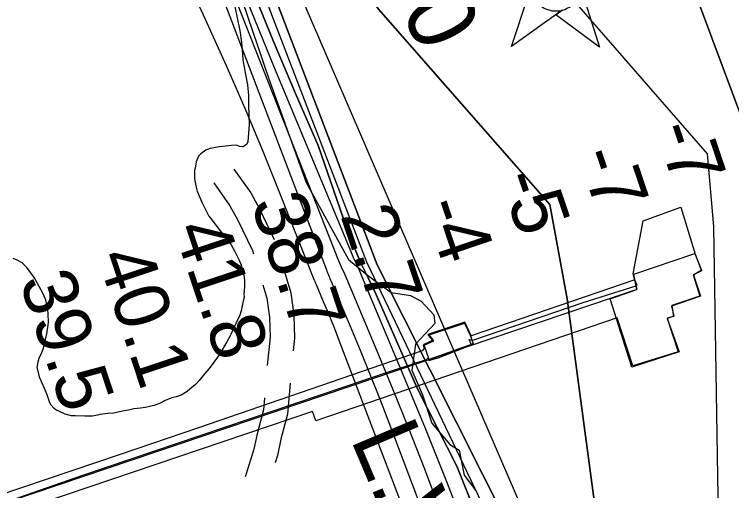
# Model space of a CAD drawing. Extents: x 3250478 to 3288318, y 788638 to 816472.
# Drawn here: x 3271963 to 3272845, y 811030 to 811615 of the extents above; entities that cross this region are included whole.
import ezdxf

# ---------------------------------------------------------------- set-up
doc = ezdxf.new("R2010")
doc.units = 0
for name, color, linetype in [('V-BLDG-OTLN', 7, 'Continuous'), ('V-CHAN-DOCK', 7, 'Continuous'), ('V-CHAN-NAID', 7, 'Continuous'), ('V-RIVR-EDGE', 7, 'Continuous'), ('V-RIVR-RANG', 7, 'Continuous'), ('V-ROAD-CNTR', 7, 'Continuous'), ('V-SITE-STRC', 7, 'Continuous'), ('V-SITE-VEGE', 7, 'Continuous'), ('V-TOPO-DPTH', 7, 'Continuous'), ('V-TOPO-MAJR', 7, 'Continuous'), ('V-TOPO-MINR', 7, 'Continuous'), ('V-TOPO-MINR-IDEN', 7, 'Continuous'), ('V-TOPO-WATR', 7, 'Continuous'), ('V-TOPO-WATR-IDEN', 7, 'Continuous')]:
    doc.layers.add(name, color=color, linetype=linetype)

msp = doc.modelspace()

# ---------------------------------------------------------------- linework, layer by layer
at = {"layer": 'V-BLDG-OTLN'}
for points in [[(3272807.61, 811300.78), (3272797.82, 811294.77), (3272806.68, 811269.03), (3272770.84, 811256.62), (3272773.81, 811244.21), (3272765.82, 811241.32), (3272780.26, 811200.74), (3272722.26, 811181.91), (3272695.72, 811265.65), (3272728.3, 811277.14), (3272724.69, 811295.91), (3272799.54, 811321.41)], [(3272524.03, 811220.04), (3272527.06, 811210.59), (3272473.29, 811191.21), (3272467.17, 811208.72), (3272478.74, 811213.93), (3272473.03, 811221.47), (3272516.51, 811235.79)]]:
    msp.add_lwpolyline(points, close=True, dxfattribs=at)
at = {"layer": 'V-CHAN-DOCK'}
msp.add_lwpolyline([(3272728.62, 811277.4), (3272723.66, 811296.53), (3272736.17, 811361.4), (3272782.46, 811378.07), (3272800.05, 811320.44), (3272807.65, 811299.9), (3272797.77, 811295.19), (3272805.89, 811269.11), (3272771.38, 811257.44), (3272773.59, 811244.16), (3272765.5, 811242.09), (3272779.21, 811200.61), (3272723.38, 811183.18), (3272704.38, 811242.3), (3272334.05, 811115.63), (3272329.66, 811127.36), (3271421.56, 810820.24), (3271408.44, 810798.78), (3271396.55, 810827.72), (3272728.62, 811277.4)], dxfattribs=at)
at = {"layer": 'V-CHAN-NAID'}
for points in [[(3272636.46, 811620.16), (3272574.26, 811575.64), (3272595.39, 811639.12), (3272603.1, 811633.43), (3272603.74, 811632.47), (3272605.12, 811630.61), (3272606.34, 811629.19), (3272607.8, 811627.69), (3272609.19, 811626.44), (3272610.64, 811625.28), (3272612.05, 811624.3), (3272613.73, 811623.26), (3272615.44, 811622.35), (3272617.23, 811621.54), (3272618.68, 811620.98), (3272620.3, 811620.45), (3272622.53, 811619.89), (3272624.06, 811619.6), (3272626.09, 811619.34), (3272627.62, 811619.24), (3272629.49, 811619.22), (3272631.17, 811619.3), (3272632.88, 811619.47), (3272634.79, 811619.78)], [(3272654.5, 811633.07), (3272662.29, 811638.65), (3272682.52, 811574.87), (3272628.67, 811614.58), (3272636.46, 811620.16), (3272638.13, 811620.64), (3272639.74, 811621.2), (3272641.9, 811622.11), (3272643.64, 811622.99), (3272645.5, 811624.11), (3272647.24, 811625.32), (3272648.79, 811626.57), (3272650.08, 811627.73), (3272651.46, 811629.15), (3272652.67, 811630.56), (3272653.79, 811632.03)]]:
    msp.add_lwpolyline(points, close=True, dxfattribs=at)
at = {"layer": 'V-RIVR-EDGE'}
msp.add_lwpolyline([(3272016.57, 812204.05), (3272062.57, 812107.04), (3272080.68, 812048.75), (3272131.22, 811917.35), (3272162.76, 811840.33), (3272237.06, 811651.93), (3272275.89, 811537.08), (3272322.09, 811408.74), (3272374.01, 811313.85), (3272397.44, 811294.66), (3272426.51, 811273.29), (3272450.41, 811269.76), (3272463.43, 811262.77), (3272479.04, 811246.21), (3272480.32, 811235.34), (3272468.55, 811223.2), (3272456.35, 811210.19), (3272451.92, 811178.04), (3272464.88, 811147.58), (3272476.54, 811112.77), (3272498.64, 811086.64), (3272509.92, 811079.65), (3272516.37, 811049.21), (3272531.53, 811029.18)], dxfattribs=at)
at = {"layer": 'V-ROAD-CNTR'}
for points in [[(3272233.37, 811425.13), (3272253.88, 811395.72), (3272264.58, 811376.07), (3272282.82, 811338.52)], [(3272208.77, 811407.96), (3272228.33, 811379.92), (3272237.9, 811362.34), (3272256.09, 811324.89), (3272257.33, 811320.95)], [(3272295.08, 811300.48), (3272303.06, 811273), (3272306.99, 811245.64), (3272307.75, 811217.51), (3272306.14, 811201.99)], [(3272269.01, 811282.7), (3272273.67, 811266.65), (3272277.04, 811243.1), (3272277.71, 811218.66), (3272274.1, 811183.8)], [(3272302.35, 811162.17), (3272299.29, 811124.18), (3272290.98, 811093.1), (3272287, 811073.4), (3272284.1, 811064.23)], [(3272270.79, 811143.94), (3272269.61, 811129.3), (3272261.76, 811099.95), (3272257.91, 811080.91), (3272248.37, 811050.65), (3272247.05, 811047.11)]]:
    msp.add_lwpolyline(points, dxfattribs=at)
at = {"layer": 'V-SITE-STRC'}
for points in [[(3268952.54, 812204.94), (3269370.53, 810988.63), (3269368.9, 810980.44), (3269378.62, 810949.59), (3269410.54, 810960.82), (3269408.94, 810965.22), (3269411.53, 810965.29), (3269759.42, 810921.34), (3269801.05, 810915.8), (3270263.76, 810858.27), (3270784.46, 810793.05), (3271136.03, 810749.94), (3271134.96, 810734.73), (3271170.99, 810730.88), (3271174.52, 810750.98), (3271174.53, 810750.61), (3271372.04, 810816.32), (3271519.96, 810866.23), (3271610.99, 810897.21), (3271734.65, 810940.18), (3272047.67, 811049.01), (3272425.74, 811177), (3272469.81, 811191.15), (3272471.98, 811193.06)], [(3272467.22, 811204.78), (3272464.71, 811201.75), (3272189.82, 811107.29), (3272093.66, 811074.32), (3271580.14, 810901.2), (3271176.45, 810761.77), (3271176.44, 810775.85), (3271142.63, 810779.75), (3271140.45, 810764.51), (3271139.11, 810759.28), (3271031.69, 810773.06), (3270718.77, 810811.29), (3270379.46, 810853.24), (3270040.15, 810895.21), (3269994.43, 810901.01), (3269903.4, 810911.52), (3269760.66, 810930.26), (3269413.15, 810973.86), (3269406.05, 810976.26), (3269400.83, 810991.3), (3269391.81, 811009.95), (3268985.65, 812204.93)], [(3272471.98, 811193.06), (3272472.81, 811189.75), (3272483.82, 811193.38), (3272484.19, 811193.39), (3272525.25, 811209.31), (3272522.48, 811215.91), (3272526.95, 811214.92), (3272662.38, 811261.17), (3272728.87, 811281.85), (3272725.71, 811289.17), (3272524.95, 811220.42)], [(3272524.95, 811220.42), (3272517.1, 811236.87), (3272471.57, 811221.94), (3272477.33, 811214.32), (3272465.99, 811209.2), (3272467.22, 811204.78)]]:
    msp.add_lwpolyline(points, dxfattribs=at)
at = {"layer": 'V-SITE-VEGE'}
for p, q in [((3272234.25, 811624.59), (3272238.07, 811606.54)), ((3272238.07, 811606.54), (3272240.6, 811595.13)), ((3272240.6, 811595.13), (3272242.47, 811580.73)), ((3272242.47, 811580.73), (3272243.45, 811571.87)), ((3272243.45, 811571.87), (3272244.16, 811559.29)), ((3272244.16, 811559.29), (3272247.61, 811541.24)), ((3272247.61, 811541.24), (3272250.17, 811528.71)), ((3272250.17, 811528.71), (3272251.27, 811515.41)), ((3272251.27, 811515.41), (3272251.02, 811510.96)), ((3272251.02, 811510.96), (3272251.22, 811503.55)), ((3272251.22, 811503.55), (3272251.86, 811479.86)), ((3272251.86, 811479.86), (3272250.58, 811458.34)), ((3272215.56, 811452.22), (3272204.12, 811450.43)), ((3272230.33, 811454.1), (3272215.56, 811452.22)), ((3272235.87, 811454.62), (3272230.33, 811454.1)), ((3272240.36, 811452.89), (3272235.87, 811454.62)), ((3272244.45, 811452.26), (3272240.36, 811452.89)), ((3272249.17, 811455.72), (3272244.45, 811452.26)), ((3272250.58, 811458.34), (3272249.17, 811455.72)), ((3272192.82, 811443.83), (3272189.57, 811440.77)), ((3272198.62, 811448.43), (3272192.82, 811443.83)), ((3272204.12, 811450.43), (3272198.62, 811448.43)), ((3272186.79, 811434.03), (3272186.19, 811428.83)), ((3272189.57, 811440.77), (3272186.79, 811434.03)), ((3272186.19, 811428.83), (3272184.86, 811423.24)), ((3272184.86, 811423.24), (3272184.75, 811413.6)), ((3272184.75, 811413.6), (3272186.48, 811404.39)), ((3272186.48, 811404.39), (3272188.14, 811397.77)), ((3272188.14, 811397.77), (3272193.68, 811384.58)), ((3272193.68, 811384.58), (3272196.02, 811380.2)), ((3272196.02, 811380.2), (3272202.29, 811367.41)), ((3272202.29, 811367.41), (3272207.66, 811360.51)), ((3272207.66, 811360.51), (3272214.58, 811351.07)), ((3272214.58, 811351.07), (3272224.15, 811339.84)), ((3272224.15, 811339.84), (3272229.92, 811331.85)), ((3272229.92, 811331.85), (3272234.58, 811323.83)), ((3272234.58, 811323.83), (3272240.07, 811312.49)), ((3271967.06, 811313.28), (3271962.19, 811315.37)), ((3271973.08, 811309.73), (3271967.06, 811313.28)), ((3272240.07, 811312.49), (3272241.67, 811308.09)), ((3271978.41, 811304.7), (3271973.08, 811309.73)), ((3271986.09, 811294.53), (3271978.41, 811304.7)), ((3272241.67, 811308.09), (3272245.36, 811294.86)), ((3271988.79, 811290.53), (3271986.09, 811294.53)), ((3272245.36, 811294.86), (3272246.27, 811288.95)), ((3271999.31, 811271.18), (3271988.79, 811290.53)), ((3272246.27, 811288.95), (3272246.49, 811280.44)), ((3272246.49, 811280.44), (3272245.62, 811271.53)), ((3272002.1, 811263.85), (3271999.31, 811271.18)), ((3272245.71, 811268.2), (3272244.42, 811261.13)), ((3272245.62, 811271.53), (3272245.71, 811268.2)), ((3272004.61, 811253.17), (3272002.1, 811263.85)), ((3272244.42, 811261.13), (3272242.1, 811251.06)), ((3272005.15, 811246.89), (3272004.61, 811253.17)), ((3272242.1, 811251.06), (3272240.4, 811245.46)), ((3272005.42, 811236.9), (3272005.15, 811246.89)), ((3272240.4, 811245.46), (3272236.21, 811236.09)), ((3272003.58, 811222.77), (3272005.14, 811233.56)), ((3272005.14, 811233.56), (3272005.42, 811236.9)), ((3272236.21, 811236.09), (3272232.69, 811229.33)), ((3272001.92, 811215.69), (3272003.58, 811222.77)), ((3272232.69, 811229.33), (3272228.13, 811219.57)), ((3271999.24, 811205.25), (3272001.92, 811215.69)), ((3272228.13, 811219.57), (3272224.61, 811212.81)), ((3271997.17, 811199.64), (3271999.24, 811205.25)), ((3272224.61, 811212.81), (3272218.95, 811203.02)), ((3271994.02, 811192.88), (3271997.17, 811199.64)), ((3272214.33, 811195.86), (3272202.9, 811180)), ((3272218.95, 811203.02), (3272214.33, 811195.86)), ((3271991.73, 811181.34), (3271992.66, 811188.4)), ((3271992.66, 811188.4), (3271994.02, 811192.88)), ((3271994.67, 811168.82), (3271991.73, 811181.34)), ((3272202.9, 811180), (3272197.51, 811173.92)), ((3272197.51, 811173.92), (3272190.71, 811165.22)), ((3272000.58, 811155.65), (3271994.67, 811168.82)), ((3272186.02, 811160.65), (3272179.14, 811154.54)), ((3272190.71, 811165.22), (3272186.02, 811160.65)), ((3272003.75, 811147.96), (3272000.58, 811155.65)), ((3272175.88, 811151.86), (3272168.6, 811147.22)), ((3272179.14, 811154.54), (3272175.88, 811151.86)), ((3272006.58, 811139.14), (3272003.75, 811147.96)), ((3272156.83, 811143.94), (3272148.77, 811140.76)), ((3272162.36, 811145.2), (3272156.83, 811143.94)), ((3272168.6, 811147.22), (3272162.36, 811145.2)), ((3272008.53, 811135.49), (3272006.58, 811139.14)), ((3272012.35, 811131.15), (3272008.53, 811135.49)), ((3272131.17, 811133.98), (3272124.55, 811132.32)), ((3272135.22, 811134.83), (3272131.17, 811133.98)), ((3272144.03, 811138.04), (3272135.22, 811134.83)), ((3272148.77, 811140.76), (3272144.03, 811138.04)), ((3272014.62, 811129.36), (3272012.35, 811131.15)), ((3272025.87, 811124.1), (3272014.62, 811129.36)), ((3272085.85, 811125.35), (3272078.45, 811124.78)), ((3272096.53, 811127.49), (3272085.85, 811125.35)), ((3272103.9, 811128.8), (3272096.53, 811127.49)), ((3272110.16, 811130.45), (3272103.9, 811128.8)), ((3272118.65, 811131.42), (3272110.16, 811130.45)), ((3272124.55, 811132.32), (3272118.65, 811131.42)), ((3272033.71, 811122.09), (3272025.87, 811124.1)), ((3272038.16, 811121.84), (3272033.71, 811122.09)), ((3272050.02, 811121.42), (3272038.16, 811121.84)), ((3272059.65, 811121.68), (3272050.02, 811121.42)), ((3272065.55, 811122.58), (3272059.65, 811121.68)), ((3272068.49, 811123.4), (3272065.55, 811122.58)), ((3272078.45, 811124.78), (3272068.49, 811123.4))]:
    msp.add_line(p, q, dxfattribs=at)
at = {"layer": 'V-TOPO-DPTH'}
for points in [[(3272540.5, 810977.07), (3272507.27, 811060.07), (3272458.89, 811155.15), (3272407.72, 811272), (3272398.28, 811291.39), (3272389.83, 811308.79), (3272375.43, 811342.6), (3272336.68, 811454.04), (3272308.87, 811517.81), (3272281.72, 811581.85), (3272255.55, 811646.29), (3272230.05, 811711.01), (3272167.75, 811872.72), (3272159.85, 811892.9), (3272151.8, 811913.02), (3272143.54, 811933.05), (3272135.14, 811953.02), (3272048.74, 812155.24), (3272027.65, 812204.04), (3272054.41, 812204.04)], [(3272054.41, 812204.04), (3272187.5, 812204), (3272199.76, 812148.74), (3272216.06, 812081.8), (3272237.7, 811998.66), (3272244.7, 811973.66), (3272252.29, 811948.85), (3272260.79, 811924.34), (3272269.89, 811900.02), (3272297.59, 811829.89), (3272321.46, 811770.86), (3272345.97, 811712.09), (3272410.99, 811621.39), (3272621.55, 811381.74), (3272642.8, 811265.78), (3272709.94, 810764.15)], [(3272604.4, 810920.17), (3272409.22, 811307.3), (3272198.86, 811858.88), (3272186.58, 811890.27), (3272174.09, 811921.58), (3272161.26, 811952.75), (3272148.22, 811983.83), (3272054.41, 812204.04)], [(3272054.41, 812204.04), (3272148.22, 811983.83), (3272161.26, 811952.75), (3272174.09, 811921.58), (3272186.58, 811890.27), (3272198.86, 811858.88), (3272409.22, 811307.3), (3272604.4, 810920.17)], [(3272709.94, 810764.15), (3272642.8, 811265.78), (3272621.55, 811381.74), (3272410.99, 811621.39), (3272345.97, 811712.09), (3272321.46, 811770.86), (3272297.59, 811829.89), (3272269.89, 811900.02), (3272260.79, 811924.34), (3272252.29, 811948.85), (3272244.7, 811973.66), (3272237.7, 811998.66), (3272216.06, 812081.8), (3272199.76, 812148.74), (3272187.5, 812204)], [(3273130.34, 810742.12), (3273004.04, 811092.67), (3272981.82, 811153.93), (3272959.42, 811215.13), (3272936.77, 811276.24), (3272913.95, 811337.28), (3272877.44, 811434.27), (3272872.74, 811446.77), (3272868.05, 811459.27), (3272863.36, 811471.77), (3272858.68, 811484.28), (3272768.36, 811725.69), (3272746.28, 811784.67), (3272724.17, 811843.65), (3272702.04, 811902.61), (3272679.88, 811961.56), (3272654.74, 812028.36), (3272644.84, 812053.78), (3272634.53, 812079.03), (3272623.63, 812104.04), (3272612.34, 812128.87), (3272577.48, 812203.18), (3272735.1, 812203.84)], [(3272577.48, 812203.18), (3272612.34, 812128.87), (3272623.63, 812104.04), (3272634.53, 812079.03), (3272644.84, 812053.78), (3272654.74, 812028.36), (3272679.88, 811961.56), (3272702.04, 811902.61), (3272724.17, 811843.65), (3272746.28, 811784.67), (3272768.36, 811725.69), (3272858.68, 811484.28), (3272863.36, 811471.77), (3272868.05, 811459.27), (3272872.74, 811446.77), (3272877.44, 811434.27), (3272913.95, 811337.28), (3272936.77, 811276.24), (3272959.42, 811215.13), (3272981.82, 811153.93), (3273004.04, 811092.67), (3273130.34, 810742.12)]]:
    msp.add_lwpolyline(points, dxfattribs=at)
at = {"layer": 'V-TOPO-MAJR'}
msp.add_lwpolyline([(3272150.5, 811816.79), (3272346.89, 811301.29), (3272347.6, 811299.48), (3272348.31, 811297.67), (3272349.05, 811295.86), (3272349.81, 811294.07), (3272350.57, 811292.27), (3272351.33, 811290.48), (3272352.09, 811288.69), (3272352.86, 811286.89), (3272376.16, 811231.91), (3272388.4, 811202.55), (3272400.4, 811173.1), (3272412.07, 811143.51), (3272423.5, 811113.84), (3272644.38, 810530.31)], dxfattribs=at)
at = {"layer": 'V-TOPO-MINR'}
for points in [[(3272027.65, 812204.04), (3272048.74, 812155.24), (3272135.14, 811953.02), (3272143.54, 811933.05), (3272151.8, 811913.02), (3272159.85, 811892.9), (3272167.75, 811872.72), (3272230.05, 811711.01), (3272255.55, 811646.29), (3272281.72, 811581.85), (3272308.87, 811517.81), (3272336.68, 811454.04), (3272375.43, 811342.6), (3272389.83, 811308.79), (3272398.28, 811291.39), (3272407.72, 811272), (3272458.89, 811155.15), (3272507.27, 811060.07), (3272540.5, 810977.07)], [(3272041.15, 812204.04), (3272141.67, 811968.43), (3272152.4, 811942.9), (3272162.95, 811917.3), (3272173.22, 811891.59), (3272183.31, 811865.8), (3272396.3, 811311.28), (3272586.1, 810913.66)], [(3272098.55, 812204.02), (3272110.7, 812157.61), (3272124.22, 812110.92), (3272139.53, 812064.78), (3272156.03, 812019.01), (3272185.35, 811942.31), (3272188.09, 811935.17), (3272190.84, 811928.03), (3272193.61, 811920.9), (3272196.38, 811913.78), (3272636.82, 810892.78)], [(3272187.5, 812204), (3272199.76, 812148.74), (3272216.06, 812081.8), (3272237.7, 811998.66), (3272244.7, 811973.66), (3272252.29, 811948.85), (3272260.79, 811924.34), (3272269.89, 811900.02), (3272297.59, 811829.89), (3272321.46, 811770.86), (3272345.97, 811712.09), (3272410.99, 811621.39), (3272621.55, 811381.74), (3272642.8, 811265.78), (3272709.94, 810764.15)], [(3272279.49, 812203.97), (3272285.56, 812173.01), (3272328.85, 812030.93), (3272337.1, 812005.68), (3272345.99, 811980.68), (3272355.87, 811956.06), (3272424.52, 811891.97), (3272814.72, 811443.59), (3272822.44, 811354.68), (3272828.24, 810997.13)], [(3272577.48, 812203.18), (3272612.34, 812128.87), (3272623.63, 812104.04), (3272634.53, 812079.03), (3272644.84, 812053.78), (3272654.74, 812028.36), (3272679.88, 811961.56), (3272702.04, 811902.61), (3272724.17, 811843.65), (3272746.28, 811784.67), (3272768.36, 811725.69), (3272858.68, 811484.28), (3272863.36, 811471.77), (3272868.05, 811459.27), (3272872.74, 811446.77), (3272877.44, 811434.27), (3272913.95, 811337.28), (3272936.77, 811276.24), (3272959.42, 811215.13), (3272981.82, 811153.93), (3273004.04, 811092.67), (3273130.34, 810742.12)], [(3272089.77, 811845.79), (3272200.16, 811604.66), (3272223.61, 811552.38), (3272246.53, 811499.87), (3272268.63, 811447.01), (3272290.2, 811393.92), (3272331.98, 811288.76), (3272332.25, 811288.08), (3272332.52, 811287.4), (3272332.8, 811286.72), (3272333.08, 811286.05), (3272333.36, 811285.37), (3272333.65, 811284.7), (3272333.93, 811284.03), (3272334.22, 811283.35), (3272343.06, 811262.58), (3272347.71, 811251.5), (3272352.27, 811240.38), (3272356.7, 811229.21), (3272361.05, 811218.01), (3272627.16, 810520.31)], [(3272215.9, 811682.75), (3272361.57, 811313.68), (3272362.75, 811310.75), (3272363.96, 811307.83), (3272365.2, 811304.93), (3272366.46, 811302.04), (3272367.74, 811299.15), (3272369, 811296.25), (3272370.25, 811293.35), (3272371.48, 811290.45), (3272408.89, 811201.73), (3272428.54, 811154.35), (3272447.81, 811106.82), (3272466.51, 811059.06), (3272484.82, 811011.15)], [(3272234.27, 811669.02), (3272258.41, 811609.38), (3272282.86, 811549.87), (3272375.93, 811325.86), (3272377.63, 811321.85), (3272379.37, 811317.85), (3272381.16, 811313.88), (3272383, 811309.93), (3272384.83, 811305.98), (3272386.63, 811302.01), (3272388.38, 811298.02), (3272390.09, 811294.01), (3272441.28, 811172.03), (3272468.16, 811106.86), (3272494.5, 811041.48), (3272520.04, 810975.78)]]:
    msp.add_lwpolyline(points, dxfattribs=at)
at = {"layer": 'V-TOPO-WATR'}
msp.add_lwpolyline([(3272054.41, 812204.04), (3272148.22, 811983.83), (3272161.26, 811952.75), (3272174.09, 811921.58), (3272186.58, 811890.27), (3272198.86, 811858.88), (3272409.22, 811307.3), (3272604.4, 810920.17)], dxfattribs=at)

# ---------------------------------------------------------------- texts
at = {"layer": 'V-RIVR-RANG'}
for s, rotation, p in [('-7', 288.69617, (3272750.25, 811474.08)), ('-7', 288.69617, (3272655.45, 811442.26)), ('-5', 288.69617, (3272559.38, 811414.18)), ('38.7', 288.40833, (3272253.76, 811383.28)), ('2.7', 288.69617, (3272363.77, 811368.28)), ('-4', 288.69617, (3272465.17, 811380.61)), ('41.8', 288.40833, (3272158.96, 811351.46)), ('40.1', 288.40833, (3272064.9, 811317.38)), ('39.5', 288.40833, (3271969.35, 811287.81))]:
    msp.add_text(s, height=67, rotation=rotation, dxfattribs=at).set_placement(p)
at = {"layer": 'V-TOPO-MINR-IDEN'}
msp.add_text('-10', height=83, rotation=295.69879, dxfattribs=at).set_placement((3272394.89, 811709.29))
at = {"layer": 'V-TOPO-WATR-IDEN'}
msp.add_text('L.W.R.P.', height=83, rotation=292.90019, dxfattribs=at).set_placement((3272376, 811094.12))

doc.saveas('drawing.dxf')
